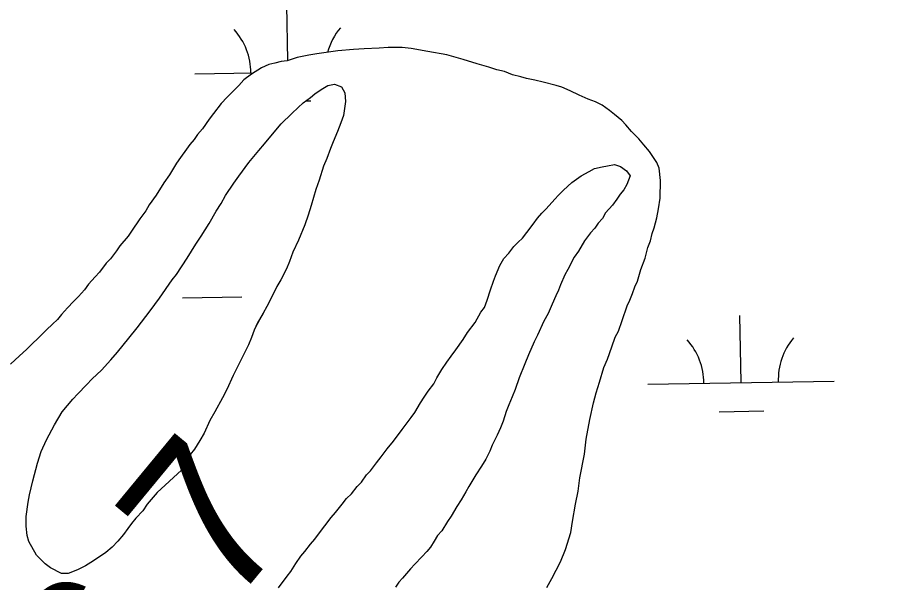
# Model space of a CAD drawing. Extents: x 3887375 to 3925618, y 296674 to 322633.
# Drawn here: x 3894833.2 to 3895305.8, y 314605.9 to 314909.2 of the extents above; entities that cross this region are included whole.
import ezdxf

# ---------------------------------------------------------------- set-up
doc = ezdxf.new("R2010")
doc.units = 0
for name, color, linetype in [('V-GRID-MAJR', 7, 'Continuous'), ('V-RIVR-RANG-IDEN', 7, 'Continuous'), ('V-TOPO-SHOR', 7, 'Continuous'), ('V-WETL-SWMP', 7, 'Continuous')]:
    doc.layers.add(name, color=color, linetype=linetype)

msp = doc.modelspace()

# ---------------------------------------------------------------- linework, layer by layer
at = {"layer": 'V-GRID-MAJR'}
msp.add_spline([(3891444.7, 314225.88), (3896753.86, 314315.07), (3902063.01, 314405.04), (3907372.14, 314495.79), (3912681.27, 314587.3), (3917990.38, 314679.59), (3923299.47, 314772.65)], degree=3, dxfattribs=at)
at = {"layer": 'V-TOPO-SHOR'}
for points in [[(3895094.66, 314880.23), (3895090.68, 314881.18), (3895086.26, 314882.58), (3895080.07, 314884.45), (3895072.56, 314886.79), (3895063.71, 314889.15), (3895053.53, 314891.08), (3895044.67, 314892.55), (3895039.79, 314893.07), (3895032.24, 314893.19), (3895027.35, 314892.82), (3895019.35, 314892.5), (3895013.57, 314892.14), (3895005.12, 314891.38), (3895000.23, 314890.57), (3894994, 314889.78), (3894989.54, 314888.96), (3894983.31, 314887.72), (3894977.95, 314886.03), (3894974.83, 314885.64), (3894971.27, 314884.8), (3894968.15, 314883.96), (3894964.12, 314882.25), (3894958.74, 314878.78), (3894954.7, 314875.73), (3894951.98, 314872.66), (3894949.73, 314870.48), (3894945.67, 314866.54), (3894942.51, 314863.04), (3894938.43, 314857.77), (3894936.16, 314854.7), (3894932.53, 314849.43), (3894929.81, 314846.36), (3894928, 314843.72), (3894925.74, 314841.09), (3894923.92, 314838.46), (3894920.75, 314834.06), (3894918.48, 314830.99), (3894914.83, 314824.83), (3894911.65, 314820.44), (3894907.55, 314813.84), (3894903.92, 314808.57), (3894902.09, 314805.48), (3894898.92, 314801.09), (3894894.37, 314794.5), (3894892.56, 314791.86), (3894888.04, 314786.61), (3894886.22, 314783.97), (3894883.04, 314779.58), (3894880.79, 314777.39), (3894877.16, 314772.56), (3894874.9, 314769.93), (3894871.29, 314765.99), (3894869.02, 314762.92), (3894865.85, 314759.41), (3894863.15, 314756.79), (3894859.99, 314753.29), (3894856.82, 314749.78), (3894854.56, 314747.15), (3894851.86, 314744.53), (3894848.7, 314741.47), (3894844.19, 314737.1), (3894841.04, 314734.04), (3894837.88, 314730.98), (3894834.27, 314727.48), (3894829.32, 314723.12)], [(3895117.47, 314603.2), (3895120.21, 314608.04), (3895124.79, 314616.85), (3895127.56, 314623.47), (3895130.37, 314632.75), (3895131.34, 314638.51), (3895132.82, 314647.82), (3895134.26, 314654.9), (3895135.26, 314661.99), (3895137.68, 314674.83), (3895138.69, 314682.81), (3895140.63, 314693.44), (3895142.54, 314702.29), (3895143.96, 314707.6), (3895145.82, 314713.34), (3895148.17, 314721.3), (3895150.01, 314725.72), (3895152.33, 314732.34), (3895154.19, 314737.64), (3895156.02, 314740.72), (3895157.88, 314746.47), (3895160.67, 314754.41), (3895162.05, 314757.5), (3895163.44, 314761.04), (3895164.82, 314764.57), (3895166.2, 314767.65), (3895168.07, 314773.84), (3895170.39, 314780.03), (3895171.81, 314785.78), (3895173.2, 314789.31), (3895174.15, 314793.29), (3895175.08, 314796.38), (3895176.5, 314801.69), (3895177.46, 314806.56), (3895178.44, 314812.32), (3895178.58, 314821.65), (3895177.79, 314828.32), (3895176.51, 314831.45), (3895174.34, 314834.59), (3895172.61, 314837.28), (3895169.55, 314840.88), (3895166.94, 314844.03), (3895163, 314848.09), (3895159.95, 314851.69), (3895157.76, 314853.94), (3895153.81, 314857.11), (3895151.19, 314859.37), (3895147.23, 314862.1), (3895143.7, 314863.93), (3895139.73, 314865.33), (3895134.88, 314867.62), (3895130.03, 314869.91), (3895125.62, 314871.76), (3895122.52, 314872.7), (3895115.45, 314874.58), (3895111.02, 314875.54), (3895106.59, 314876.49), (3895103.5, 314877.43), (3895099.07, 314878.39), (3895094.66, 314880.23)], [(3894908.16, 314654.1), (3894902.79, 314647.92), (3894900.42, 314644.33), (3894896.74, 314640.44), (3894894.39, 314637.51), (3894892.37, 314634.9), (3894890.01, 314631.64), (3894886.99, 314628.06), (3894883.98, 314624.81), (3894880.63, 314621.9), (3894873.97, 314617.39), (3894869.65, 314614.82), (3894865.33, 314612.58), (3894860.36, 314610.68), (3894856.73, 314610.73), (3894850.85, 314613.79), (3894847.91, 314615.81), (3894843.37, 314620.5), (3894839.2, 314627.81), (3894838.26, 314631.12), (3894837.68, 314636.07), (3894837.76, 314641.35), (3894838.87, 314648.91), (3894839.59, 314652.85), (3894841.35, 314660.4), (3894843.81, 314669.92), (3894845.88, 314676.15), (3894848.61, 314682.37), (3894853.02, 314690.54), (3894857.08, 314697.4), (3894862.79, 314704.23), (3894865.47, 314707.16), (3894870.16, 314712.03), (3894873.18, 314715.28), (3894878.19, 314719.81), (3894883.22, 314725.34), (3894886.91, 314729.57), (3894892.96, 314737.05), (3894897.33, 314742.59), (3894904.39, 314751.71), (3894909.44, 314758.55), (3894916.18, 314768.33), (3894918.53, 314771.26), (3894924.27, 314780.07), (3894929, 314787.58), (3894931.7, 314791.82), (3894936.09, 314798.67), (3894939.82, 314805.21), (3894942.52, 314809.45), (3894944.89, 314813.7), (3894949.28, 314820.22), (3894951.97, 314824.13), (3894957.36, 314831.3), (3894962.73, 314837.81), (3894965.75, 314841.39), (3894970.12, 314846.59), (3894974.82, 314852.12), (3894980.5, 314857.64), (3894983.85, 314860.88), (3894986.53, 314863.47), (3894990.52, 314866.38), (3894992.86, 314868.32), (3894996.19, 314870.58), (3894999.85, 314872.83), (3895003.49, 314873.43), (3895007.09, 314872.05), (3895009.02, 314868.73), (3895009.27, 314864.11), (3895008.17, 314856.55), (3895006.79, 314852.61), (3895005.07, 314848.03), (3895002.68, 314842.46), (3895001.31, 314838.86), (3894999.25, 314833.62), (3894997.53, 314829.36), (3894995.11, 314821.82), (3894993.39, 314816.9), (3894990.95, 314808.37), (3894989.22, 314803.12), (3894987.49, 314797.88), (3894984.07, 314789.69), (3894981, 314783.15), (3894979.28, 314778.23), (3894977.57, 314774.3), (3894974.51, 314768.42), (3894972.48, 314764.83), (3894970.1, 314759.92), (3894967.04, 314754.03), (3894965.01, 314750.44), (3894961.95, 314744.88), (3894960.25, 314741.29), (3894958.87, 314737.35), (3894957.16, 314733.42), (3894953.42, 314725.9), (3894949, 314717.07), (3894945.59, 314709.55), (3894943.21, 314704.97), (3894939.14, 314697.45), (3894936.44, 314692.88), (3894933.36, 314686.01), (3894931, 314682.09)], [(3895104.37, 314790.8), (3895106.72, 314793.73), (3895110.09, 314798.29), (3895112.45, 314801.55), (3895114.79, 314804.15), (3895117.14, 314806.42), (3895121.83, 314811.62), (3895123.84, 314813.9), (3895126.52, 314816.49), (3895130.87, 314820.71), (3895135.87, 314824.26), (3895140.19, 314826.5), (3895143.18, 314828.1), (3895147.15, 314829.03), (3895150.12, 314829.64), (3895153.76, 314830.24), (3895157.04, 314829.2), (3895160.29, 314826.85), (3895162.23, 314824.18), (3895160.51, 314819.59), (3895158.82, 314816.65), (3895156.81, 314814.38), (3895155.12, 314811.77), (3895152.76, 314808.51), (3895149.07, 314804.28), (3895147.38, 314801.34), (3895145.03, 314798.74), (3895143.34, 314796.13), (3895141, 314793.53), (3895137.63, 314789.3), (3895134.58, 314783.74), (3895132.23, 314780.48), (3895128.83, 314773.95), (3895127.14, 314771), (3895124.75, 314765.77), (3895123.71, 314762.82), (3895122.35, 314759.87), (3895120.3, 314755.29), (3895118.25, 314750.38), (3895115.88, 314746.13), (3895112.46, 314738.61), (3895110.76, 314735.01), (3895107.69, 314728.13), (3895105.64, 314723.22), (3895102.55, 314715.69), (3895100.48, 314709.46), (3895098.77, 314705.53), (3895097.06, 314701.28), (3895095.69, 314697.67), (3895093.95, 314692.42), (3895092.58, 314688.82), (3895090.87, 314684.89), (3895088.16, 314679.66), (3895086.79, 314676.39), (3895084.74, 314672.14), (3895082.38, 314668.22), (3895079.34, 314663.65), (3895075.62, 314657.45), (3895073.93, 314654.51), (3895071.55, 314650.26), (3895069.19, 314646.67), (3895066.14, 314641.44), (3895064.12, 314638.51), (3895061.08, 314633.61), (3895058.73, 314631.01), (3895057.04, 314628.07), (3895055.01, 314624.81), (3895053, 314622.53), (3895050.32, 314619.61), (3895046.63, 314615.71), (3895044.29, 314613.11), (3895039.93, 314608.23), (3895037.92, 314605.96), (3895036.23, 314603.35)], [(3894973.28, 314603), (3894977.99, 314609.19), (3894980, 314611.8), (3894982.71, 314616.04), (3894985.4, 314619.95), (3894987.42, 314622.56), (3894990.45, 314626.47), (3894992.79, 314629.07), (3894995.82, 314633.3), (3894998.18, 314636.23), (3895001.54, 314640.79), (3895003.89, 314643.39), (3895007.59, 314647.95), (3895009.94, 314650.88), (3895012.61, 314653.48), (3895015.64, 314657.38), (3895017.98, 314659.65), (3895020.68, 314663.57), (3895022.69, 314665.84), (3895026.05, 314670.08), (3895028.41, 314673.33), (3895031.77, 314677.57), (3895035.13, 314681.8), (3895039.84, 314687.99), (3895044.55, 314694.51), (3895046.57, 314697.11), (3895049.62, 314702.34), (3895051.64, 314705.27), (3895053.67, 314708.54), (3895056.7, 314712.44), (3895058.4, 314715.71), (3895061.1, 314720.29), (3895063.8, 314724.2), (3895066.16, 314727.46), (3895068.51, 314730.72), (3895072.55, 314736.26), (3895074.92, 314740.17), (3895078.96, 314745.39), (3895082.01, 314750.94), (3895084.02, 314753.54), (3895085.4, 314757.48), (3895087.14, 314763.05), (3895088.85, 314767.64), (3895089.89, 314770.59), (3895092.28, 314776.16), (3895094.31, 314779.75), (3895097, 314782.68), (3895099.69, 314786.26), (3895102.03, 314788.53), (3895104.37, 314790.8)], [(3894931, 314682.09), (3894928.29, 314677.52), (3894925.94, 314674.59), (3894924.22, 314670.33), (3894921.19, 314666.09), (3894908.16, 314654.1)]]:
    msp.add_lwpolyline(points, dxfattribs=at)
at = {"layer": 'V-WETL-SWMP'}
for p, q in [((3894978.34, 314886.16), (3894977.83, 314915.81)), ((3894928.46, 314878.96), (3894959.86, 314879.5)), ((3894988, 314864.55), (3894990.71, 314864.59)), ((3894921.68, 314758.75), (3894953.67, 314759.3)), ((3894969.67, 314759.58), (3894969.92, 314759.58)), ((3895221.82, 314713.15), (3895221.2, 314749.15)), ((3895171.83, 314712.3), (3895271.81, 314714.01)), ((3895210.08, 314697.52), (3895234.08, 314697.93))]:
    msp.add_line(p, q, dxfattribs=at)
for points in [[(3895094.66, 314880.23), (3895090.68, 314881.18), (3895086.26, 314882.58), (3895080.07, 314884.45), (3895072.56, 314886.79), (3895063.71, 314889.15), (3895053.53, 314891.08), (3895044.67, 314892.55), (3895039.79, 314893.07), (3895032.24, 314893.19), (3895027.35, 314892.82), (3895019.35, 314892.5), (3895013.57, 314892.14), (3895005.12, 314891.38), (3895000.23, 314890.57), (3894994, 314889.78), (3894989.54, 314888.96), (3894983.3, 314887.72), (3894977.95, 314886.03), (3894974.83, 314885.63), (3894971.27, 314884.8), (3894968.15, 314883.96), (3894964.12, 314882.25), (3894958.74, 314878.78), (3894954.7, 314875.73), (3894951.98, 314872.66), (3894949.73, 314870.48), (3894945.67, 314866.54), (3894942.51, 314863.04), (3894938.43, 314857.77), (3894936.16, 314854.7), (3894932.53, 314849.43), (3894929.82, 314846.36), (3894928, 314843.72), (3894925.74, 314841.09), (3894923.92, 314838.46), (3894920.74, 314834.07), (3894918.48, 314830.99), (3894914.83, 314824.83), (3894911.65, 314820.44), (3894907.55, 314813.84), (3894903.92, 314808.57), (3894902.09, 314805.48), (3894898.92, 314801.09), (3894894.38, 314794.5), (3894892.56, 314791.86), (3894888.04, 314786.61), (3894886.22, 314783.97), (3894883.04, 314779.58), (3894880.79, 314777.39), (3894877.16, 314772.56), (3894874.9, 314769.93), (3894871.29, 314765.99), (3894869.02, 314762.92), (3894865.85, 314759.41), (3894863.15, 314756.79), (3894859.99, 314753.29), (3894856.82, 314749.78), (3894854.56, 314747.15), (3894851.86, 314744.53), (3894848.7, 314741.47), (3894844.19, 314737.1), (3894841.04, 314734.04), (3894837.88, 314730.98), (3894834.27, 314727.48), (3894829.32, 314723.12)], [(3895117.47, 314603.2), (3895120.21, 314608.04), (3895124.79, 314616.85), (3895127.56, 314623.47), (3895130.37, 314632.75), (3895131.34, 314638.51), (3895132.82, 314647.82), (3895134.26, 314654.9), (3895135.26, 314661.99), (3895137.68, 314674.83), (3895138.69, 314682.81), (3895140.63, 314693.44), (3895142.54, 314702.29), (3895143.96, 314707.6), (3895145.82, 314713.34), (3895148.17, 314721.3), (3895150.01, 314725.71), (3895152.33, 314732.34), (3895154.19, 314737.64), (3895156.01, 314740.72), (3895157.88, 314746.47), (3895160.67, 314754.42), (3895162.05, 314757.5), (3895163.43, 314761.04), (3895164.82, 314764.57), (3895166.2, 314767.65), (3895168.07, 314773.84), (3895170.39, 314780.03), (3895171.81, 314785.78), (3895173.2, 314789.31), (3895174.15, 314793.29), (3895175.08, 314796.38), (3895176.5, 314801.69), (3895177.46, 314806.56), (3895178.44, 314812.32), (3895178.58, 314821.65), (3895177.8, 314828.32), (3895176.51, 314831.45), (3895174.34, 314834.59), (3895172.6, 314837.28), (3895169.55, 314840.88), (3895166.94, 314844.03), (3895163, 314848.09), (3895159.95, 314851.69), (3895157.76, 314853.94), (3895153.81, 314857.11), (3895151.19, 314859.37), (3895147.23, 314862.1), (3895143.71, 314863.93), (3895139.73, 314865.32), (3895134.88, 314867.62), (3895130.03, 314869.91), (3895125.62, 314871.76), (3895122.52, 314872.7), (3895115.45, 314874.58), (3895111.02, 314875.54), (3895106.59, 314876.49), (3895103.5, 314877.43), (3895099.07, 314878.39), (3895094.66, 314880.23)], [(3894931, 314682.09), (3894928.29, 314677.52), (3894925.94, 314674.59), (3894924.22, 314670.33), (3894921.19, 314666.09), (3894908.16, 314654.1), (3894902.79, 314647.92), (3894900.42, 314644.33), (3894896.74, 314640.43), (3894894.39, 314637.51), (3894892.37, 314634.9), (3894890.01, 314631.64), (3894886.99, 314628.06), (3894883.97, 314624.81), (3894880.63, 314621.9), (3894873.97, 314617.39), (3894869.65, 314614.82), (3894865.33, 314612.58), (3894860.36, 314610.68), (3894856.73, 314610.73), (3894850.85, 314613.79), (3894847.91, 314615.81), (3894843.37, 314620.5), (3894839.2, 314627.81), (3894838.26, 314631.12), (3894837.68, 314636.07), (3894837.76, 314641.35), (3894838.87, 314648.91), (3894839.59, 314652.85), (3894841.35, 314660.4), (3894843.81, 314669.92), (3894845.88, 314676.15), (3894848.61, 314682.37), (3894853.02, 314690.54), (3894857.08, 314697.4), (3894862.79, 314704.23), (3894865.47, 314707.16), (3894870.16, 314712.03), (3894873.18, 314715.28), (3894878.19, 314719.81), (3894883.22, 314725.34), (3894886.91, 314729.57), (3894892.96, 314737.05), (3894897.33, 314742.59), (3894904.39, 314751.71), (3894909.44, 314758.55), (3894916.18, 314768.33), (3894918.53, 314771.26), (3894924.27, 314780.07), (3894929, 314787.58), (3894931.7, 314791.82), (3894936.09, 314798.67), (3894939.82, 314805.21), (3894942.52, 314809.45), (3894944.89, 314813.7), (3894949.28, 314820.22), (3894951.97, 314824.13), (3894957.36, 314831.3), (3894962.73, 314837.81), (3894965.75, 314841.39), (3894970.12, 314846.59), (3894974.82, 314852.12), (3894980.5, 314857.64), (3894983.85, 314860.88), (3894986.53, 314863.47), (3894990.52, 314866.38), (3894992.86, 314868.32), (3894996.19, 314870.58), (3894999.85, 314872.83), (3895003.49, 314873.43), (3895007.09, 314872.05), (3895009.02, 314868.73), (3895009.27, 314864.11), (3895008.17, 314856.55), (3895006.79, 314852.61), (3895005.07, 314848.03), (3895002.68, 314842.46), (3895001.31, 314838.86), (3894999.25, 314833.62), (3894997.53, 314829.36), (3894995.11, 314821.82), (3894993.39, 314816.9), (3894990.95, 314808.37), (3894989.22, 314803.12), (3894987.49, 314797.88), (3894984.07, 314789.69), (3894981, 314783.15), (3894979.28, 314778.23), (3894977.57, 314774.3), (3894974.51, 314768.42), (3894972.48, 314764.83), (3894970.1, 314759.92), (3894967.04, 314754.03), (3894965.01, 314750.44), (3894961.96, 314744.89), (3894960.25, 314741.29), (3894958.87, 314737.35), (3894957.17, 314733.42), (3894953.42, 314725.9), (3894949, 314717.07), (3894945.59, 314709.55)], [(3895104.37, 314790.8), (3895106.72, 314793.73), (3895110.09, 314798.29), (3895112.45, 314801.55), (3895114.79, 314804.15), (3895117.14, 314806.42), (3895121.83, 314811.62), (3895123.84, 314813.9), (3895126.52, 314816.49), (3895130.87, 314820.71), (3895135.87, 314824.26), (3895140.19, 314826.5), (3895143.18, 314828.1), (3895147.15, 314829.03), (3895150.12, 314829.64), (3895153.75, 314830.24), (3895157.04, 314829.2), (3895160.29, 314826.85), (3895162.23, 314824.18), (3895160.51, 314819.59), (3895158.82, 314816.65), (3895156.81, 314814.38), (3895155.12, 314811.77), (3895152.76, 314808.51), (3895149.07, 314804.28), (3895147.38, 314801.34), (3895145.03, 314798.74), (3895143.34, 314796.13), (3895141, 314793.53), (3895137.63, 314789.3), (3895134.58, 314783.74), (3895132.23, 314780.48), (3895128.83, 314773.95), (3895127.14, 314771.01), (3895124.75, 314765.77), (3895123.71, 314762.82), (3895122.35, 314759.87), (3895120.3, 314755.29), (3895118.25, 314750.38), (3895115.88, 314746.13), (3895112.46, 314738.61), (3895110.76, 314735.01), (3895107.69, 314728.13), (3895105.64, 314723.22), (3895102.55, 314715.69), (3895100.48, 314709.46), (3895098.77, 314705.53), (3895097.06, 314701.28), (3895095.68, 314697.67), (3895093.96, 314692.42), (3895092.58, 314688.82), (3895090.87, 314684.89), (3895088.16, 314679.66), (3895086.79, 314676.39), (3895084.74, 314672.14), (3895082.38, 314668.22), (3895079.34, 314663.65), (3895075.62, 314657.45), (3895073.93, 314654.51), (3895071.55, 314650.26), (3895069.19, 314646.67), (3895066.15, 314641.44), (3895064.12, 314638.51), (3895061.08, 314633.61), (3895058.73, 314631.01), (3895057.04, 314628.07), (3895055.01, 314624.81), (3895053, 314622.53), (3895050.32, 314619.61), (3895046.63, 314615.71), (3895044.29, 314613.11), (3895039.93, 314608.23), (3895037.91, 314605.96), (3895036.23, 314603.35)], [(3895058.39, 314715.71), (3895061.1, 314720.29), (3895063.8, 314724.2), (3895066.16, 314727.46), (3895068.51, 314730.72), (3895072.55, 314736.26), (3895074.92, 314740.17), (3895078.96, 314745.39), (3895082.01, 314750.94), (3895084.02, 314753.54), (3895085.4, 314757.48), (3895087.14, 314763.05), (3895088.85, 314767.64), (3895089.89, 314770.59), (3895092.28, 314776.16), (3895094.31, 314779.75), (3895097, 314782.67), (3895099.69, 314786.26), (3895102.03, 314788.53), (3895104.37, 314790.8)], [(3894973.28, 314603), (3894977.99, 314609.19), (3894980, 314611.8), (3894982.71, 314616.04), (3894985.4, 314619.95), (3894987.42, 314622.56), (3894990.45, 314626.47), (3894992.79, 314629.07), (3894995.82, 314633.3), (3894998.18, 314636.23), (3895001.54, 314640.79), (3895003.89, 314643.39), (3895007.58, 314647.95), (3895009.94, 314650.88), (3895012.61, 314653.48), (3895015.64, 314657.38), (3895017.98, 314659.65), (3895020.68, 314663.57), (3895022.69, 314665.84), (3895026.05, 314670.08), (3895028.41, 314673.33), (3895031.77, 314677.57), (3895035.13, 314681.8), (3895039.84, 314687.99), (3895044.56, 314694.51), (3895046.57, 314697.11), (3895049.62, 314702.34), (3895051.64, 314705.27), (3895053.67, 314708.54), (3895056.7, 314712.44), (3895058.39, 314715.71)], [(3894945.59, 314709.55), (3894943.21, 314704.97), (3894939.14, 314697.45), (3894936.44, 314692.88), (3894933.36, 314686.01), (3894931, 314682.09)]]:
    msp.add_lwpolyline(points, dxfattribs=at)
for centre, start, end in [((3894923.21, 314879.34), 0.2115, 41.7552), ((3895033.68, 314881.24), 140.2115, 164.7631), ((3895166.58, 314712.68), 0.2115, 41.7552), ((3895277.04, 314714.58), 140.2115, 181.7552)]:
    msp.add_arc(centre, 35.25, start, end, dxfattribs=at)

# ---------------------------------------------------------------- texts
at = {"layer": 'V-RIVR-RANG-IDEN'}
msp.add_text('R-16.7', height=83, rotation=50.4439, dxfattribs=at).set_placement((3894772.97, 314380.64))

doc.saveas('drawing.dxf')
